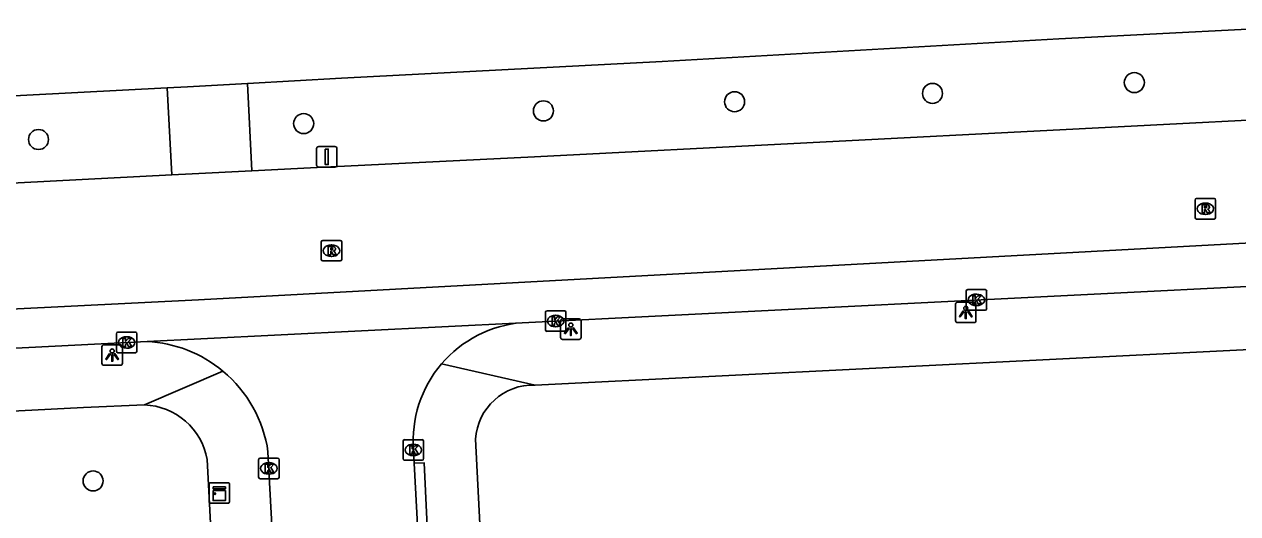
# Model space of a CAD drawing. Extents: x 160026 to 161302, y 384757 to 385701.
# Drawn here: x 160931.4 to 160990.6, y 385311.2 to 385335 of the extents above; entities that cross this region are included whole.
import ezdxf

# ---------------------------------------------------------------- set-up
doc = ezdxf.new("R2010")
doc.units = 0
for name, color, linetype in [('IMGEO_Boom', 7, 'Continuous'), ('IMGEO_Kast', 7, 'Continuous'), ('IMGEO_Kolk', 7, 'Continuous'), ('IMGEO_Lichtpunt', 7, 'Continuous'), ('IMGEO_Rijbaan_lokaal_gesloten', 7, 'Continuous'), ('IMGEO_Rijbaan_lokaal_open', 7, 'Continuous'), ('IMGEO_Rioolput', 7, 'Continuous'), ('IMGEO_Verkeersbordpaal', 7, 'Continuous'), ('IMGEO_Voetpad_open', 7, 'Continuous')]:
    doc.layers.add(name, color=color, linetype=linetype)

msp = doc.modelspace()

# ---------------------------------------------------------------- linework, layer by layer
at = {"layer": 'IMGEO_Boom'}
for centre in [(160985.578, 385332.169), (160966.076, 385331.235), (160975.73, 385331.643), (160956.747, 385330.788), (160945.05, 385330.17), (160932.112, 385329.394), (160934.776, 385312.747)]:
    msp.add_circle(centre, 0.489, dxfattribs=at)
at = {"layer": 'IMGEO_Kast'}
for p, q in [((160940.436, 385311.738), (160940.436, 385312.579)), ((160940.436, 385312.579), (160940.436, 385311.738)), ((160940.511, 385312.663), (160941.352, 385312.663)), ((160941.352, 385312.663), (160940.511, 385312.663)), ((160941.436, 385312.588), (160941.436, 385311.747)), ((160941.436, 385311.747), (160941.436, 385312.588)), ((160941.361, 385311.663), (160940.52, 385311.663)), ((160940.52, 385311.663), (160941.361, 385311.663))]:
    msp.add_line(p, q, dxfattribs=at)
for points in [[(160940.631, 385312.453), (160941.231, 385312.453), (160941.231, 385312.368), (160940.631, 385312.368), (160940.631, 385312.453)], [(160940.631, 385312.278), (160941.231, 385312.278), (160941.231, 385311.789), (160940.631, 385311.789), (160940.631, 385312.278)]]:
    msp.add_lwpolyline(points, dxfattribs=at)
msp.add_circle((160940.715, 385312.127), 0.0377, dxfattribs=at)
for centre, start, end in [((160940.514, 385312.585), 92.4484, 184.28452), ((160940.514, 385312.585), 92.4484, 184.28452), ((160941.358, 385312.585), 2.4484, 94.28452), ((160941.358, 385312.585), 2.4484, 94.28452), ((160940.514, 385311.741), 182.4484, 274.28452), ((160940.514, 385311.741), 182.4484, 274.28452), ((160941.358, 385311.741), 272.4484, 4.28452), ((160941.358, 385311.741), 272.4484, 4.28452)]:
    msp.add_arc(centre, 0.0779, start, end, dxfattribs=at)
at = {"layer": 'IMGEO_Kolk'}
for p, q in [((160977.372, 385321.15), (160977.372, 385322.002)), ((160977.447, 385322.076), (160978.299, 385322.076)), ((160977.86, 385321.856), (160977.885, 385321.856)), ((160978.373, 385322.002), (160978.373, 385321.15)), ((160956.922, 385321.042), (160957.774, 385321.042)), ((160978.299, 385321.076), (160977.447, 385321.076)), ((160977.883, 385321.296), (160977.858, 385321.296)), ((160956.847, 385320.116), (160956.847, 385320.968)), ((160957.335, 385320.822), (160957.36, 385320.822)), ((160957.848, 385320.968), (160957.848, 385320.116)), ((160935.913, 385319.073), (160935.913, 385319.925)), ((160935.988, 385319.999), (160936.84, 385319.999)), ((160936.914, 385319.925), (160936.914, 385319.073)), ((160957.774, 385320.042), (160956.922, 385320.042)), ((160957.358, 385320.262), (160957.333, 385320.262)), ((160936.401, 385319.779), (160936.426, 385319.779)), ((160936.84, 385318.999), (160935.988, 385318.999)), ((160936.424, 385319.219), (160936.399, 385319.219)), ((160949.901, 385313.834), (160949.901, 385314.686)), ((160949.976, 385314.76), (160950.828, 385314.76)), ((160950.389, 385314.54), (160950.414, 385314.54)), ((160950.902, 385314.686), (160950.902, 385313.834)), ((160950.412, 385313.98), (160950.387, 385313.98)), ((160942.851, 385312.932), (160942.851, 385313.784)), ((160942.926, 385313.858), (160943.778, 385313.858)), ((160943.339, 385313.638), (160943.364, 385313.638)), ((160943.852, 385313.784), (160943.852, 385312.932)), ((160950.828, 385313.76), (160949.976, 385313.76)), ((160943.778, 385312.858), (160942.926, 385312.858)), ((160943.362, 385313.078), (160943.337, 385313.078))]:
    msp.add_line(p, q, dxfattribs=at)
for points in [[(160977.372, 385321.15), (160977.372, 385322.002)], [(160977.447, 385322.076), (160978.299, 385322.076)], [(160977.693, 385321.776), (160977.816, 385321.776), (160977.816, 385321.625), (160977.946, 385321.776), (160978.11, 385321.776), (160977.964, 385321.625), (160978.117, 385321.376), (160977.965, 385321.376), (160977.88, 385321.54), (160977.816, 385321.473), (160977.816, 385321.376), (160977.693, 385321.376), (160977.693, 385321.776)], [(160978.373, 385322.002), (160978.373, 385321.15)], [(160956.922, 385321.042), (160957.774, 385321.042)], [(160978.299, 385321.076), (160977.447, 385321.076)], [(160956.847, 385320.116), (160956.847, 385320.968)], [(160957.168, 385320.742), (160957.291, 385320.742), (160957.291, 385320.591), (160957.421, 385320.742), (160957.585, 385320.742), (160957.439, 385320.591), (160957.592, 385320.342), (160957.44, 385320.342), (160957.355, 385320.506), (160957.291, 385320.439), (160957.291, 385320.342), (160957.168, 385320.342), (160957.168, 385320.742)], [(160957.848, 385320.968), (160957.848, 385320.116)], [(160935.913, 385319.073), (160935.913, 385319.925)], [(160935.988, 385319.999), (160936.84, 385319.999)], [(160936.914, 385319.925), (160936.914, 385319.073)], [(160957.774, 385320.042), (160956.922, 385320.042)], [(160936.234, 385319.699), (160936.357, 385319.699), (160936.357, 385319.548), (160936.487, 385319.699), (160936.651, 385319.699), (160936.505, 385319.548), (160936.658, 385319.299), (160936.506, 385319.299), (160936.421, 385319.463), (160936.357, 385319.396), (160936.357, 385319.299), (160936.234, 385319.299), (160936.234, 385319.699)], [(160936.84, 385318.999), (160935.988, 385318.999)], [(160949.901, 385313.834), (160949.901, 385314.686)], [(160949.976, 385314.76), (160950.828, 385314.76)], [(160950.902, 385314.686), (160950.902, 385313.834)], [(160950.222, 385314.46), (160950.345, 385314.46), (160950.345, 385314.309), (160950.475, 385314.46), (160950.639, 385314.46), (160950.493, 385314.309), (160950.646, 385314.06), (160950.494, 385314.06), (160950.409, 385314.224), (160950.345, 385314.157), (160950.345, 385314.06), (160950.222, 385314.06), (160950.222, 385314.46)], [(160942.851, 385312.932), (160942.851, 385313.784)], [(160942.926, 385313.858), (160943.778, 385313.858)], [(160943.172, 385313.558), (160943.295, 385313.558), (160943.295, 385313.407), (160943.425, 385313.558), (160943.589, 385313.558), (160943.443, 385313.407), (160943.596, 385313.158), (160943.444, 385313.158), (160943.359, 385313.322), (160943.295, 385313.255), (160943.295, 385313.158), (160943.172, 385313.158), (160943.172, 385313.558)], [(160943.852, 385313.784), (160943.852, 385312.932)], [(160950.828, 385313.76), (160949.976, 385313.76)], [(160943.778, 385312.858), (160942.926, 385312.858)]]:
    msp.add_lwpolyline(points, dxfattribs=at)
for centre, start, end in [((160977.449, 385322), 91.55205, 178.44795), ((160977.449, 385322), 91.55205, 178.44795), ((160978.297, 385322), 1.55205, 88.44795), ((160978.297, 385322), 1.55205, 88.44795), ((160956.924, 385320.966), 91.55205, 178.44795), ((160956.924, 385320.966), 91.55205, 178.44795), ((160957.772, 385320.966), 1.55205, 88.44795), ((160957.772, 385320.966), 1.55205, 88.44795), ((160977.449, 385321.152), 181.55205, 268.44795), ((160977.449, 385321.152), 181.55205, 268.44795), ((160978.297, 385321.152), 271.55205, 358.44795), ((160978.297, 385321.152), 271.55205, 358.44795), ((160935.99, 385319.923), 91.55205, 178.44795), ((160935.99, 385319.923), 91.55205, 178.44795), ((160936.838, 385319.923), 1.55205, 88.44795), ((160936.838, 385319.923), 1.55205, 88.44795), ((160956.924, 385320.118), 181.55205, 268.44795), ((160956.924, 385320.118), 181.55205, 268.44795), ((160957.772, 385320.118), 271.55205, 358.44795), ((160957.772, 385320.118), 271.55205, 358.44795), ((160935.99, 385319.075), 181.55205, 268.44795), ((160935.99, 385319.075), 181.55205, 268.44795), ((160936.838, 385319.075), 271.55205, 358.44795), ((160936.838, 385319.075), 271.55205, 358.44795), ((160949.978, 385314.684), 91.55205, 178.44795), ((160949.978, 385314.684), 91.55205, 178.44795), ((160950.826, 385314.684), 1.55205, 88.44795), ((160950.826, 385314.684), 1.55205, 88.44795), ((160942.928, 385313.782), 91.55205, 178.44795), ((160942.928, 385313.782), 91.55205, 178.44795), ((160943.776, 385313.782), 1.55205, 88.44795), ((160943.776, 385313.782), 1.55205, 88.44795), ((160949.978, 385313.836), 181.55205, 268.44795), ((160949.978, 385313.836), 181.55205, 268.44795), ((160950.826, 385313.836), 271.55205, 358.44795), ((160950.826, 385313.836), 271.55205, 358.44795), ((160942.928, 385312.934), 181.55205, 268.44795), ((160942.928, 385312.934), 181.55205, 268.44795), ((160943.776, 385312.934), 271.55205, 358.44795), ((160943.776, 385312.934), 271.55205, 358.44795)]:
    msp.add_arc(centre, 0.0765, start, end, dxfattribs=at)
for centre, major_axis, ratio, start_param, end_param in [((160977.859, 385321.576), (-0.387, 0.002), 0.722429, 4.712389, 7.853982), ((160977.884, 385321.576), (-0.39, 0.002), 0.717154, 1.570796, 4.712389), ((160957.334, 385320.542), (-0.387, 0.002), 0.722429, 4.712389, 7.853982), ((160957.359, 385320.542), (-0.39, 0.002), 0.717154, 1.570796, 4.712389), ((160936.4, 385319.499), (-0.387, 0.002), 0.722429, 4.712389, 7.853982), ((160936.425, 385319.499), (-0.39, 0.002), 0.717154, 1.570796, 4.712389), ((160950.388, 385314.26), (-0.387, 0.002), 0.722429, 4.712389, 7.853982), ((160950.413, 385314.26), (-0.39, 0.002), 0.717154, 1.570796, 4.712389), ((160943.338, 385313.358), (-0.387, 0.002), 0.722429, 4.712389, 7.853982), ((160943.363, 385313.358), (-0.39, 0.002), 0.717154, 1.570796, 4.712389)]:
    msp.add_ellipse(centre, major_axis=major_axis, ratio=ratio, start_param=start_param, end_param=end_param, dxfattribs=at)
at = {"layer": 'IMGEO_Lichtpunt'}
for p, q in [((160976.855, 385321.37), (160976.855, 385320.563)), ((160976.855, 385321.37), (160976.855, 385320.563)), ((160977.757, 385321.465), (160976.949, 385321.465)), ((160977.757, 385321.465), (160976.949, 385321.465)), ((160977.851, 385320.563), (160977.851, 385321.37)), ((160977.851, 385320.563), (160977.851, 385321.37)), ((160957.586, 385320.55), (160957.586, 385319.743)), ((160957.586, 385320.55), (160957.586, 385319.743)), ((160958.488, 385320.645), (160957.68, 385320.645)), ((160958.488, 385320.645), (160957.68, 385320.645)), ((160958.582, 385319.743), (160958.582, 385320.55)), ((160958.582, 385319.743), (160958.582, 385320.55)), ((160976.949, 385320.469), (160977.757, 385320.469)), ((160976.949, 385320.469), (160977.757, 385320.469)), ((160935.208, 385319.29), (160935.208, 385318.483)), ((160935.208, 385319.29), (160935.208, 385318.483)), ((160936.11, 385319.385), (160935.302, 385319.385)), ((160936.11, 385319.385), (160935.302, 385319.385)), ((160936.204, 385318.483), (160936.204, 385319.29)), ((160936.204, 385318.483), (160936.204, 385319.29)), ((160957.68, 385319.649), (160958.488, 385319.649)), ((160957.68, 385319.649), (160958.488, 385319.649)), ((160935.302, 385318.389), (160936.11, 385318.389)), ((160935.302, 385318.389), (160936.11, 385318.389))]:
    msp.add_line(p, q, dxfattribs=at)
for points in [[(160977.229, 385321.034), (160977.268, 385321.006), (160977.08, 385320.744), (160977.042, 385320.771), (160977.229, 385321.034)], [(160977.441, 385321.006), (160977.479, 385321.033), (160977.666, 385320.771), (160977.627, 385320.743), (160977.441, 385321.006)], [(160977.331, 385320.986), (160977.378, 385320.986), (160977.378, 385320.664), (160977.331, 385320.664), (160977.331, 385320.986)], [(160957.96, 385320.214), (160957.999, 385320.186), (160957.811, 385319.924), (160957.773, 385319.951), (160957.96, 385320.214)], [(160958.062, 385320.166), (160958.109, 385320.166), (160958.109, 385319.844), (160958.062, 385319.844), (160958.062, 385320.166)], [(160958.172, 385320.186), (160958.21, 385320.213), (160958.397, 385319.951), (160958.358, 385319.923), (160958.172, 385320.186)], [(160935.582, 385318.954), (160935.621, 385318.926), (160935.433, 385318.664), (160935.395, 385318.691), (160935.582, 385318.954)], [(160935.684, 385318.906), (160935.731, 385318.906), (160935.731, 385318.584), (160935.684, 385318.584), (160935.684, 385318.906)], [(160935.794, 385318.926), (160935.832, 385318.953), (160936.019, 385318.691), (160935.98, 385318.663), (160935.794, 385318.926)]]:
    msp.add_lwpolyline(points, dxfattribs=at)
for centre in [(160977.354, 385321.168), (160958.085, 385320.348), (160935.707, 385319.088)]:
    msp.add_circle(centre, 0.0994, dxfattribs=at)
for centre, start, end in [((160976.949, 385321.37), 90, 180), ((160976.949, 385321.37), 90, 180), ((160977.757, 385321.37), 0, 90), ((160977.757, 385321.37), 0, 90), ((160957.68, 385320.55), 90, 180), ((160957.68, 385320.55), 90, 180), ((160958.488, 385320.55), 0, 90), ((160958.488, 385320.55), 0, 90), ((160976.949, 385320.563), 180, 270), ((160976.949, 385320.563), 180, 270), ((160977.757, 385320.563), 270, 0), ((160977.757, 385320.563), 270, 360), ((160935.302, 385319.29), 90, 180), ((160935.302, 385319.29), 90, 180), ((160936.11, 385319.29), 0, 90), ((160936.11, 385319.29), 0, 90), ((160957.68, 385319.743), 180, 270), ((160957.68, 385319.743), 180, 270), ((160958.488, 385319.743), 270, 0), ((160958.488, 385319.743), 270, 360), ((160935.302, 385318.483), 180, 270), ((160935.302, 385318.483), 180, 270), ((160936.11, 385318.483), 270, 0), ((160936.11, 385318.483), 270, 360)]:
    msp.add_arc(centre, 0.0946, start, end, dxfattribs=at)
at = {"layer": 'IMGEO_Rijbaan_lokaal_gesloten'}
for points in [[(160942.31, 385332.132), (160946.889, 385332.389), (160962.542, 385333.195), (160981.9, 385334.296), (160995.865, 385335.011)], [(160872.734, 385317.942), (160878.109, 385318.511), (160939.926, 385321.572), (161002.691, 385324.976), (161116.828, 385330.675), (161175.105, 385333.21), (161187.334, 385333.626)], [(160896.526, 385327.32), (160896.746, 385327.341), (160899.061, 385327.884), (160903.901, 385329.097), (160908.803, 385330.371), (160938.382, 385331.912)], [(160938.382, 385331.912), (160939.38, 385331.968), (160942.31, 385332.132)], [(160996.173, 385330.599), (160956.318, 385328.551), (160945.377, 385328.019), (160942.528, 385327.871)], [(160938.612, 385327.668), (160916.411, 385326.514), (160907.544, 385326.127), (160896.784, 385325.472), (160896.621, 385325.464)], [(160942.528, 385327.871), (160939.604, 385327.719), (160938.612, 385327.668)], [(160955.706, 385320.462), (160998.555, 385322.608)], [(160955.706, 385320.462), (160940.025, 385319.68), (160937.407, 385319.55)], [(160881.883, 385316.707), (160884.764, 385316.904), (160911.728, 385318.253), (160937.407, 385319.55)]]:
    msp.add_lwpolyline(points, dxfattribs=at)
at = {"layer": 'IMGEO_Rijbaan_lokaal_open'}
for points in [[(160943.309, 385314.168), (160944.147, 385298.654), (160944.337, 385294.712)], [(160950.445, 385313.609), (160950.411, 385314.253)], [(160950.711, 385308.466), (160950.445, 385313.609)]]:
    msp.add_lwpolyline(points, dxfattribs=at)
for centre, radius, start, end in [((160956.165, 385314.708), 5.773, 94.55855, 139.53477), ((160937.087, 385313.272), 6.286, 50.23609, 87.08221), ((160937.091, 385313.274), 6.282, 8.18069, 50.2469), ((160956.161, 385314.71), 5.768, 139.52747, 184.54625)]:
    msp.add_arc(centre, radius, start, end, dxfattribs=at)
at = {"layer": 'IMGEO_Rioolput'}
for p, q in [((160988.543, 385325.591), (160988.543, 385326.443)), ((160988.618, 385326.517), (160989.47, 385326.517)), ((160989.544, 385326.443), (160989.544, 385325.591)), ((160989.031, 385326.297), (160989.056, 385326.297)), ((160989.47, 385325.517), (160988.618, 385325.517)), ((160989.054, 385325.737), (160989.029, 385325.737)), ((160945.906, 385323.547), (160945.906, 385324.399)), ((160945.981, 385324.473), (160946.833, 385324.473)), ((160946.394, 385324.253), (160946.419, 385324.253)), ((160946.907, 385324.399), (160946.907, 385323.547)), ((160946.833, 385323.473), (160945.981, 385323.473)), ((160946.417, 385323.693), (160946.392, 385323.693))]:
    msp.add_line(p, q, dxfattribs=at)
for points in [[(160988.543, 385325.591), (160988.543, 385326.443)], [(160988.618, 385326.517), (160989.47, 385326.517)], [(160989.544, 385326.443), (160989.544, 385325.591)], [(160989.132, 385326.215), (160988.88, 385326.217), (160988.88, 385325.817)], [(160988.88, 385325.817), (160989.004, 385325.817), (160989.004, 385325.979), (160989.015, 385325.979)], [(160989.058, 385326.136), (160989.004, 385326.136), (160989.004, 385326.055)], [(160989.004, 385326.055), (160989.056, 385326.055)], [(160989.062, 385325.95), (160989.133, 385325.817), (160989.273, 385325.817), (160989.208, 385325.943)], [(160989.47, 385325.517), (160988.618, 385325.517)], [(160945.906, 385323.547), (160945.906, 385324.399)], [(160945.981, 385324.473), (160946.833, 385324.473)], [(160946.495, 385324.171), (160946.243, 385324.173), (160946.243, 385323.773)], [(160946.421, 385324.092), (160946.367, 385324.092), (160946.367, 385324.011)], [(160946.367, 385324.011), (160946.419, 385324.011)], [(160946.907, 385324.399), (160946.907, 385323.547)], [(160946.833, 385323.473), (160945.981, 385323.473)], [(160946.243, 385323.773), (160946.367, 385323.773), (160946.367, 385323.935), (160946.378, 385323.935)], [(160946.425, 385323.906), (160946.496, 385323.773), (160946.636, 385323.773), (160946.571, 385323.899)]]:
    msp.add_lwpolyline(points, dxfattribs=at)
for centre, radius, start, end in [((160988.62, 385326.441), 0.0765, 91.55205, 178.44795), ((160988.62, 385326.441), 0.0765, 91.55205, 178.44795), ((160989.468, 385326.441), 0.0765, 1.55205, 88.44795), ((160989.468, 385326.441), 0.0765, 1.55205, 88.44795), ((160989.014, 385325.926), 0.0533, 26.02933, 88.69889), ((160989.04, 385326.244), 0.19, 274.7715, 282.96867), ((160989.064, 385326.04), 0.0964, 77.00612, 93.18647), ((160989.078, 385326.097), 0.0378, 276.66336, 79.67722), ((160989.131, 385326.105), 0.109, 350.36119, 89.41601), ((160989.129, 385326.105), 0.112, 277.58423, 350.98172), ((160989.113, 385325.89), 0.108, 29.51342, 73.79051), ((160988.62, 385325.593), 0.0765, 181.55205, 268.44795), ((160988.62, 385325.593), 0.0765, 181.55205, 268.44795), ((160989.468, 385325.593), 0.0765, 271.55205, 358.44795), ((160989.468, 385325.593), 0.0765, 271.55205, 358.44795), ((160945.983, 385324.397), 0.0765, 91.55205, 178.44795), ((160945.983, 385324.397), 0.0765, 91.55205, 178.44795), ((160946.403, 385324.2), 0.19, 274.7715, 282.96867), ((160946.427, 385323.996), 0.0964, 77.00612, 93.18647), ((160946.441, 385324.053), 0.0378, 276.66336, 79.67722), ((160946.494, 385324.061), 0.109, 350.36119, 89.41601), ((160946.492, 385324.061), 0.112, 277.58423, 350.98172), ((160946.831, 385324.397), 0.0765, 1.55205, 88.44795), ((160946.831, 385324.397), 0.0765, 1.55205, 88.44795), ((160945.983, 385323.549), 0.0765, 181.55205, 268.44795), ((160945.983, 385323.549), 0.0765, 181.55205, 268.44795), ((160946.377, 385323.882), 0.0533, 26.02933, 88.69889), ((160946.476, 385323.846), 0.108, 29.51342, 73.79051), ((160946.831, 385323.549), 0.0765, 271.55205, 358.44795), ((160946.831, 385323.549), 0.0765, 271.55205, 358.44795)]:
    msp.add_arc(centre, radius, start, end, dxfattribs=at)
for centre, major_axis, ratio, start_param, end_param in [((160989.03, 385326.017), (-0.387, 0.002), 0.722429, 4.712389, 7.853982), ((160989.055, 385326.017), (-0.39, 0.002), 0.717154, 1.570796, 4.712389), ((160946.393, 385323.973), (-0.387, 0.002), 0.722429, 4.712389, 7.853982), ((160946.418, 385323.973), (-0.39, 0.002), 0.717154, 1.570796, 4.712389)]:
    msp.add_ellipse(centre, major_axis=major_axis, ratio=ratio, start_param=start_param, end_param=end_param, dxfattribs=at)
at = {"layer": 'IMGEO_Verkeersbordpaal'}
for p, q in [((160945.683, 385328.149), (160945.683, 385328.949)), ((160945.683, 385328.949), (160945.683, 385328.149)), ((160945.783, 385329.049), (160946.573, 385329.049)), ((160946.573, 385329.049), (160945.783, 385329.049)), ((160946.673, 385328.949), (160946.673, 385328.149)), ((160946.673, 385328.149), (160946.673, 385328.949)), ((160946.573, 385328.049), (160945.783, 385328.049)), ((160945.783, 385328.049), (160946.573, 385328.049))]:
    msp.add_line(p, q, dxfattribs=at)
msp.add_lwpolyline([(160946.103, 385328.924), (160946.253, 385328.924), (160946.253, 385328.174), (160946.103, 385328.174), (160946.103, 385328.924)], dxfattribs=at)
for centre, start, end in [((160945.783, 385328.949), 90, 180), ((160945.783, 385328.949), 90, 180), ((160946.573, 385328.949), 0, 90), ((160946.573, 385328.949), 360, 90), ((160945.783, 385328.149), 180, 270), ((160945.783, 385328.149), 180, 270), ((160946.573, 385328.149), 270, 0), ((160946.573, 385328.149), 270, 0)]:
    msp.add_arc(centre, 0.1, start, end, dxfattribs=at)
at = {"layer": 'IMGEO_Voetpad_open'}
for points in [[(160938.612, 385327.668), (160938.382, 385331.912)], [(160942.31, 385332.132), (160942.528, 385327.871)], [(160998.711, 385319.526), (160956.347, 385317.418)], [(160941.108, 385318.104), (160937.28, 385316.456)], [(160951.773, 385318.454), (160956.347, 385317.418)], [(160937.28, 385316.456), (160934.313, 385316.327), (160885.984, 385313.848), (160881.907, 385313.638), (160879.748, 385313.456), (160878.938, 385313.364)], [(160953.44, 385314.779), (160956.119, 385262.329)], [(160940.346, 385313.797), (160941.373, 385294.274)], [(160950.445, 385313.609), (160950.931, 385313.63), (160951.176, 385308.487), (160950.711, 385308.466)]]:
    msp.add_lwpolyline(points, dxfattribs=at)
for centre, radius, start, end in [((160956.234, 385314.622), 2.798, 87.67891, 176.78797), ((160937.148, 385313.206), 3.253, 10.46597, 87.66686)]:
    msp.add_arc(centre, radius, start, end, dxfattribs=at)

doc.saveas('drawing.dxf')
